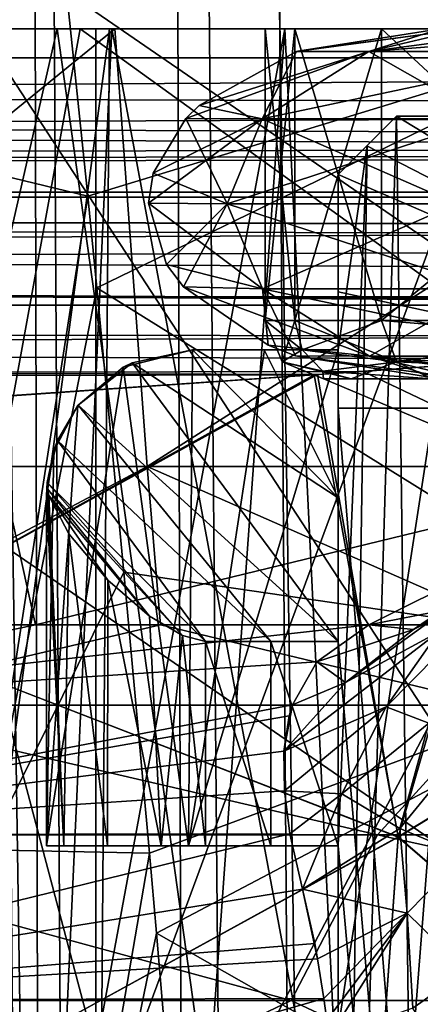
# Model space of a CAD drawing. Header units: metres. Extents: x -90 to 90, y -173 to 74.
# Tile 289 of 564: x -14.09 to -12.72, y -15.74 to -12.37. Entities that reach past the tile are written whole.
import ezdxf

# ---------------------------------------------------------------- set-up
doc = ezdxf.new("R2010")
doc.units = ezdxf.units.M
doc.layers.add('solid_509418', color=7, linetype='CONTINUOUS')
doc.layers.add('solid_509418_01', color=7, linetype='CONTINUOUS')

msp = doc.modelspace()

# ---------------------------------------------------------------- linework, layer by layer
at = {"layer": 'solid_509418'}
for points in [[(-10.1, 11.1, -22.5), (-71.5, -12.5, -22.5), (-24.472662, 8.080914, -22.5)], [(-10.1, 11.1, -22.5), (-10.1, 0.9, -22.5), (-71.5, -12.5, -22.5)], [(-13.702352, -163.051712, -56.240799), (-15.262668, 5.874669, -55.998146), (-14.07989, 5.885985, -56.930222)], [(-13.702352, -163.051712, -56.240799), (-14.743927, -163.060379, -55.154385), (-15.262668, 5.874669, -55.998146)], [(-13.100452, -163.044846, -56.739647), (-14.07989, 5.885985, -56.930222), (-13.60435, 5.890456, -57.230949)], [(-13.100452, -163.044846, -56.739647), (-13.702352, -163.051712, -56.240799), (-14.07989, 5.885985, -56.930222)], [(-12.208568, -151.319458, -57.399166), (-13.60435, 5.890456, -57.230949), (-12.711701, 5.898749, -57.701679)], [(-12.208568, -151.319458, -57.399166), (-13.100452, -163.044846, -56.739647), (-13.60435, 5.890456, -57.230949)], [(-0.000087, -12.5, 22.5), (-71.5, 1.184448, 22.5), (-71.5, -12.5, 22.5)], [(71.5, -12.5, 22.5), (71.5, 1.184448, 22.5), (-71.5, 1.184448, 22.5)], [(-0.000087, -12.5, 22.5), (71.5, -12.5, 22.5), (-71.5, 1.184448, 22.5)], [(-10.1, 0.9, -22.5), (-9.929629, -0.394095, -22.5), (-71.5, -12.5, -22.5)], [(-9.929629, -0.394095, -22.5), (-9.430127, -1.6, -22.5), (-71.5, -12.5, -22.5)], [(-9.430127, -1.6, -22.5), (-8.635534, -2.635534, -22.5), (-71.5, -12.5, -22.5)], [(-8.635534, -2.635534, -22.5), (-7.6, -3.430127, -22.5), (-71.5, -12.5, -22.5)], [(-7.6, -3.430127, -22.5), (-6.394095, -3.929629, -22.5), (-71.5, -12.5, -22.5)], [(-6.394095, -3.929629, -22.5), (-5.1, -4.1, -22.5), (-71.5, -12.5, -22.5)], [(-5.1, -4.1, -22.5), (0, -12.5, -22.5), (-71.5, -12.5, -22.5)], [(-13.65834, -10.625295, -37.408005), (-10.612559, -12.716951, -37.408005), (-12.852977, -9.644985, -36.14072)], [(-10.612559, -12.716951, -37.408005), (-9.98679, -11.613307, -36.140717), (-12.852977, -9.644985, -36.14072)], [(-14.622657, -11.799086, -38.360863), (-11.361835, -14.038419, -38.360863), (-13.65834, -10.625295, -37.408005)], [(-14.374192, -12.84906, -41.496414), (-14.105115, -10.601272, -40.630325), (-14.070948, -10.934137, -40.745556)], [(-11.361835, -14.038419, -38.360863), (-10.612559, -12.716951, -37.408005), (-13.65834, -10.625295, -37.408005)], [(-14.374192, -12.84906, -41.496414), (-14.070948, -10.934137, -40.745556), (-13.858864, -12.973619, -41.335766)], [(-12.035798, -12.419291, -40.673435), (-14.070948, -10.934137, -40.745556), (-11.316156, -11.023425, -39.724712)], [(-13.858864, -12.973619, -41.335766), (-14.070948, -10.934137, -40.745556), (-12.035798, -12.419291, -40.673435)], [(-15.277939, -11.332801, -50.20084), (-14.061949, -136.152161, -50.808159), (-13.800737, -135.957687, -51.538399)], [(-14.833218, -11.671796, -51.53688), (-15.277939, -11.332801, -50.20084), (-13.800737, -135.957687, -51.538399)], [(-15.277939, -11.332801, -50.20084), (-14.10886, -136.211212, -50.642448), (-14.061949, -136.152161, -50.808159)], [(-14.833218, -11.671796, -51.53688), (-13.800737, -135.957687, -51.538399), (-13.103902, -135.690063, -52.81012)], [(-14.149453, -11.970129, -52.737919), (-14.833218, -11.671796, -51.53688), (-13.103902, -135.690063, -52.81012)], [(-15.697475, -13.107383, -38.951416), (-12.196971, -15.511315, -38.951416), (-14.622657, -11.799086, -38.360863)], [(-12.196971, -15.511315, -38.951416), (-11.361835, -14.038419, -38.360863), (-14.622657, -11.799086, -38.360863)], [(-14.149453, -11.970129, -52.737919), (-13.103902, -135.690063, -52.81012), (-12.272785, -135.485428, -53.805763)], [(-13.201573, -12.23214, -53.826992), (-14.149453, -11.970129, -52.737919), (-12.272785, -135.485428, -53.805763)], [(-13.201573, -12.23214, -53.826992), (-12.272785, -135.485428, -53.805763), (-11.371455, -135.333908, -54.565197)], [(-12.008995, -12.441509, -54.729683), (-13.201573, -12.23214, -53.826992), (-11.371455, -135.333908, -54.565197)], [(-12.316192, -12.338262, -54.532764), (-13.201573, -12.23214, -53.826992), (-12.008995, -12.441509, -54.729683)], [(-13.964158, -12.4, -5.539672), (-16.99394, -12.4, -4.178034), (-16.965706, -12.4, -3.856504)], [(-11.429672, -12.4, -6.830562), (-16.090075, -12.4, -6.881671), (-16.99394, -12.4, -4.178034)], [(-11.429672, -12.4, -6.830562), (-16.99394, -12.4, -4.178034), (-13.964158, -12.4, -5.539672)], [(-13.964158, -12.4, -5.539672), (-16.965706, -12.4, -3.856504), (-16.146389, -12.4, -3.713773)], [(-13.964158, -12.4, -5.539672), (-16.146389, -12.4, -3.713773), (-14.861882, -16.337873, -4.888229)], [(-13.831619, -12.4, -8.811713), (-14.759351, -12.4, -9.402743), (-16.090075, -12.4, -6.881671)], [(-10.499958, -12.4, -8.126473), (-13.831619, -12.4, -8.811713), (-16.090075, -12.4, -6.881671)], [(-8.669591, -12.4, -7.52193), (-16.090075, -12.4, -6.881671), (-11.429672, -12.4, -6.830562)], [(-8.471449, -12.4, -7.658932), (-16.090075, -12.4, -6.881671), (-8.669591, -12.4, -7.52193)], [(-9.538322, -12.4, -7.66116), (-10.499958, -12.4, -8.126473), (-16.090075, -12.4, -6.881671)], [(-8.471449, -12.4, -7.658932), (-9.538322, -12.4, -7.66116), (-16.090075, -12.4, -6.881671)], [(-15.800373, -12.4, 8.304763), (-13.885085, -12.4, 11.217239), (-14.158204, -13.9, 10.8705)], [(-15.712864, -12.4, -8.468547), (-13.885085, -12.4, 11.217239), (-15.800373, -12.4, 8.304763)], [(-13.766264, -12.4, -11.362145), (-15.712864, -12.4, -8.468547), (-15.611034, -13.9, -8.655525)], [(-13.766264, -12.4, -11.362145), (-13.885085, -12.4, 11.217239), (-15.712864, -12.4, -8.468547)], [(-13.766264, -12.4, -11.362145), (-15.611034, -13.9, -8.655525), (-13.654869, -13.9, -11.496393)], [(-13.964158, -12.4, -5.539672), (-14.861882, -16.337873, -4.888229), (-13.432444, -16.200001, -5.872439)], [(-13.831619, -15.9, -8.811713), (-14.759351, -15.9, -9.402743), (-14.759351, -12.4, -9.402743)], [(-13.831619, -15.9, -8.811713), (-14.759351, -12.4, -9.402743), (-13.831619, -12.4, -8.811713)], [(-14.652298, -12.4, 2.845291), (-13.78375, -12.4, 0.854682), (-14.301807, -16.251371, 1.855782)], [(-14.650372, -12.4, 7.161459), (-13.78375, -12.4, 0.854682), (-14.652298, -12.4, 2.845291)], [(-14.650372, -12.4, 7.161459), (-14.434545, -17.403353, 7.816034), (-14.009336, -17.509842, 8.751228)], [(-13.776745, -12.4, 9.156761), (-14.650372, -12.4, 7.161459), (-14.009336, -17.509842, 8.751228)], [(-13.776745, -12.4, 9.156761), (-13.78375, -12.4, 0.854682), (-14.650372, -12.4, 7.161459)], [(-13.78375, -12.4, 0.854682), (-13.8141, -16.200001, 0.904815), (-14.301807, -16.251371, 1.855782)], [(-13.885085, -12.4, 11.217239), (-11.804208, -13.9, 13.389668), (-14.158204, -13.9, 10.8705)], [(-13.776745, -12.4, 9.156761), (-14.009336, -17.509842, 8.751228), (-12.822253, -17.509893, 10.413305)], [(-11.429672, -12.4, -6.830562), (-13.964158, -12.4, -5.539672), (-13.432444, -16.200001, -5.872439)], [(-13.885085, -12.4, 11.217239), (-11.440488, -12.4, 13.701742), (-11.804208, -13.9, 13.389668)], [(-11.523761, -12.4, -8.378078), (-11.440488, -12.4, 13.701742), (-13.885085, -12.4, 11.217239)], [(-12, -12.4, -10), (-13.885085, -12.4, 11.217239), (-13.766264, -12.4, -11.362145)], [(-11.878479, -12.4, -9.154802), (-11.523761, -12.4, -8.378078), (-13.885085, -12.4, 11.217239)], [(-12, -12.4, -10), (-11.878479, -12.4, -9.154802), (-13.885085, -12.4, 11.217239)], [(-13.831619, -15.9, -8.811713), (-13.831619, -12.4, -8.811713), (-13.183251, -12.4, -9.755093)], [(-11.162179, -12.4, -8.958381), (-13.183251, -12.4, -9.755093), (-13.831619, -12.4, -8.811713)], [(-13.434093, -15.9, -9.406653), (-13.831619, -15.9, -8.811713), (-13.183251, -12.4, -9.755093)], [(-10.499958, -12.4, -8.126473), (-11.162179, -12.4, -8.958381), (-13.831619, -12.4, -8.811713)], [(-12.409237, -12.4, -0.826024), (-12.409043, -16.200001, -0.826213), (-13.8141, -16.200001, 0.904815)], [(-13.78375, -12.4, 0.854682), (-12.409237, -12.4, -0.826024), (-13.8141, -16.200001, 0.904815)], [(-12.850581, -12.4, 1.633518), (-12.409237, -12.4, -0.826024), (-13.78375, -12.4, 0.854682)], [(-13.250323, -12.4, 6.870268), (-13.78375, -12.4, 0.854682), (-13.776745, -12.4, 9.156761)], [(-13.1486, -12.4, 2.355403), (-12.850581, -12.4, 1.633518), (-13.78375, -12.4, 0.854682)], [(-13.250323, -12.4, 3.129732), (-13.1486, -12.4, 2.355403), (-13.78375, -12.4, 0.854682)], [(-13.250323, -12.4, 6.870268), (-13.250323, -12.4, 3.129732), (-13.78375, -12.4, 0.854682)], [(-12.399452, -12.4, 10.835093), (-13.776745, -12.4, 9.156761), (-12.822253, -17.509893, 10.413305)], [(-13.1486, -12.4, 7.644597), (-13.776745, -12.4, 9.156761), (-12.399452, -12.4, 10.835093)], [(-13.1486, -12.4, 7.644597), (-13.250323, -12.4, 6.870268), (-13.776745, -12.4, 9.156761)], [(-11.294131, -12.4, -13.822057), (-13.766264, -12.4, -11.362145), (-13.654869, -13.9, -11.496393)], [(-11.878479, -12.4, -10.845198), (-13.766264, -12.4, -11.362145), (-11.294131, -12.4, -13.822057)], [(-11.878479, -12.4, -10.845198), (-12, -12.4, -10), (-13.766264, -12.4, -11.362145)], [(-11.294131, -12.4, -13.822057), (-13.654869, -13.9, -11.496393), (-11.188845, -13.9, -13.907992)], [(-13.010995, -15.9, -9.983687), (-13.434093, -15.9, -9.406653), (-13.183251, -12.4, -9.755093)], [(-11.429672, -12.4, -6.830562), (-13.432444, -16.200001, -5.872439), (-11.134119, -16.200001, -6.93714)], [(-13.148665, -13.4, 2.355386), (-13.1486, -12.4, 2.355403), (-13.250323, -12.4, 3.129732)], [(-13.250323, -13.4, 3.129732), (-13.250323, -12.4, 3.129732), (-13.250323, -12.4, 6.870268)], [(-13.148665, -13.4, 2.355386), (-13.250323, -12.4, 3.129732), (-13.250323, -13.4, 3.129732)], [(-13.250323, -13.4, 6.870268), (-13.250323, -12.4, 6.870268), (-13.1486, -12.4, 7.644597)], [(-13.250323, -13.4, 3.129732), (-13.250323, -12.4, 6.870268), (-13.250323, -13.4, 6.870268)], [(-13.250323, -13.4, 6.870268), (-13.1486, -12.4, 7.644597), (-13.148665, -13.4, 7.644614)], [(-13.010995, -15.9, -9.983687), (-13.183251, -12.4, -9.755093), (-12.470658, -12.4, -10.650948)], [(-12.20455, -12.4, -10.423671), (-12.470658, -12.4, -10.650948), (-13.183251, -12.4, -9.755093)], [(-11.4, -12.4, -10), (-12.20455, -12.4, -10.423671), (-13.183251, -12.4, -9.755093)], [(-11.162179, -12.4, -8.958381), (-11.4, -12.4, -10), (-13.183251, -12.4, -9.755093)], [(-12.850581, -13.4, 1.633518), (-13.1486, -12.4, 2.355403), (-13.148665, -13.4, 2.355386)], [(-13.148665, -13.4, 7.644614), (-13.1486, -12.4, 7.644597), (-12.850581, -12.4, 8.366482)], [(-13.148665, -13.4, 7.644614), (-12.850581, -12.4, 8.366482), (-12.850581, -13.4, 8.366482)], [(-12.850581, -12.4, 8.366482), (-13.1486, -12.4, 7.644597), (-12.399452, -12.4, 10.835093)], [(-12.850581, -13.4, 1.633518), (-12.850581, -12.4, 1.633518), (-13.1486, -12.4, 2.355403)], [(-13.137957, -12.476568, 5), (-12.564164, -12.400034, 4.018888), (-13.142868, -12.478229, 5)], [(-12.894223, -12.478294, 3.2693), (-13.142868, -12.478229, 5), (-12.564164, -12.400034, 4.018888)], [(-13.137957, -12.476568, 5), (-12.65, -12.400034, 5), (-12.564164, -12.400034, 4.018888)], [(-13.137957, -12.476568, 5), (-12.894223, -12.478294, 6.7307), (-12.65, -12.400034, 5)], [(-12.470658, -12.4, -10.650948), (-12.470658, -16.4, -10.650948), (-13.010995, -19.299999, -9.983687)], [(-13.010995, -15.9, -9.983687), (-12.470658, -12.4, -10.650948), (-13.010995, -19.299999, -9.983687)], [(-12.894223, -12.478294, 6.7307), (-12.564164, -12.400034, 5.981112), (-12.65, -12.400034, 5)], [(-12.894223, -12.478294, 3.2693), (-12.564164, -12.400034, 4.018888), (-12.309263, -12.400034, 3.067586)], [(-12.894223, -12.478294, 3.2693), (-12.309263, -12.400034, 3.067586), (-11.893044, -12.400034, 2.175)], [(-12.894223, -12.478294, 3.2693), (-11.893044, -12.400034, 2.175), (-12.167871, -12.478294, 1.678811)], [(-12.894223, -12.478294, 6.7307), (-12.309263, -12.400034, 6.932414), (-12.564164, -12.400034, 5.981112)], [(-12.167871, -12.478294, 8.321189), (-12.309263, -12.400034, 6.932414), (-12.894223, -12.478294, 6.7307)], [(-12.850581, -12.4, 1.633518), (-11.77286, -12.4, 0.227141), (-12.409237, -12.4, -0.826024)], [(-11.637808, -12.4, 9.904407), (-12.850581, -12.4, 8.366482), (-12.399452, -12.4, 10.835093)], [(-11.772971, -13.4, 0.227029), (-11.77286, -12.4, 0.227141), (-12.850581, -12.4, 1.633518)], [(-11.772971, -13.4, 0.227029), (-12.850581, -12.4, 1.633518), (-12.850581, -13.4, 1.633518)], [(-12.850581, -13.4, 8.366482), (-12.850581, -12.4, 8.366482), (-11.637808, -12.4, 9.904407)], [(-11.63781, -13.4, 9.904408), (-12.850581, -13.4, 8.366482), (-11.637808, -12.4, 9.904407)], [(-12.399452, -12.4, 10.835093), (-12.822253, -17.509893, 10.413305), (-12.07575, -17.403484, 11.118763)], [(-13.858864, -12.973619, -41.335766), (-12.035798, -12.419291, -40.673435), (-13.828274, -13.287646, -41.409195)], [(-13.828274, -13.287646, -41.409195), (-12.035798, -12.419291, -40.673435), (-11.805778, -14.543427, -41.3372)], [(-12.894223, -12.478294, 3.2693), (-13.522651, -12.707265, 5), (-13.477179, -12.663143, 5)], [(-12.894223, -12.478294, 3.2693), (-13.260209, -12.709249, 3.161837), (-13.522651, -12.707265, 5)], [(-13.142868, -12.478229, 5), (-13.477179, -12.663143, 5), (-13.260209, -12.709249, 6.838163)], [(-12.894223, -12.478294, 3.2693), (-13.477179, -12.663143, 5), (-13.142868, -12.478229, 5)], [(-12.894223, -12.478294, 6.7307), (-13.142868, -12.478229, 5), (-13.260209, -12.709249, 6.838163)], [(-12.894223, -12.478294, 6.7307), (-13.260209, -12.709249, 6.838163), (-12.488756, -12.709249, 8.52741)], [(-12.167871, -12.478294, 1.678811), (-12.488756, -12.709249, 1.47259), (-13.260209, -12.709249, 3.161837)], [(-12.894223, -12.478294, 3.2693), (-12.167871, -12.478294, 1.678811), (-13.260209, -12.709249, 3.161837)], [(-13.137957, -12.476568, 5), (-13.142868, -12.478229, 5), (-12.894223, -12.478294, 6.7307)], [(-12.167871, -12.478294, 8.321189), (-12.894223, -12.478294, 6.7307), (-12.488756, -12.709249, 8.52741)], [(-3.793364, -12.832834, -22.462608), (-71.5, -12.962181, -22.427021), (-71.5, -12.5, -22.5)], [(-3.343941, -12.793705, -22.470964), (-3.793364, -12.832834, -22.462608), (-71.5, -12.5, -22.5)], [(-1.968568, -12.673232, -22.489964), (-3.343941, -12.793705, -22.470964), (-71.5, -12.5, -22.5)], [(-71.5, -12.962181, 22.427021), (-0.000087, -12.5, 22.5), (-71.5, -12.5, 22.5)], [(-1.879595, -12.665388, 22.490854), (-0.000087, -12.5, 22.5), (-71.5, -12.962181, 22.427021)], [(-3.339931, -12.793365, 22.471033), (-1.879595, -12.665388, 22.490854), (-71.5, -12.962181, 22.427021)], [(-13.477179, -12.663143, 5), (-13.522651, -12.707265, 5), (-13.260209, -12.709249, 6.838163)], [(-13.260209, -12.709249, 3.161837), (-13.649997, -12.998355, 5), (-13.634505, -12.894767, 5)], [(-13.260209, -12.709249, 3.161837), (-13.380628, -13.000588, 3.126479), (-13.649997, -12.998355, 5)], [(-13.522651, -12.707265, 5), (-13.634505, -12.894767, 5), (-13.380628, -13.000588, 6.873521)], [(-13.260209, -12.709249, 3.161837), (-13.634505, -12.894767, 5), (-13.522651, -12.707265, 5)], [(-13.260209, -12.709249, 6.838163), (-13.522651, -12.707265, 5), (-13.380628, -13.000588, 6.873521)], [(-13.260209, -12.709249, 6.838163), (-13.380628, -13.000588, 6.873521), (-12.594336, -13.000588, 8.595262)], [(-12.488756, -12.709249, 1.47259), (-12.594336, -13.000588, 1.404739), (-13.380628, -13.000588, 3.126479)], [(-13.260209, -12.709249, 3.161837), (-12.488756, -12.709249, 1.47259), (-13.380628, -13.000588, 3.126479)], [(-12.488756, -12.709249, 8.52741), (-13.260209, -12.709249, 6.838163), (-12.594336, -13.000588, 8.595262)], [(-12.8, -12.7, -12.224975), (-12.505054, -35.099998, -12.526286), (-13, -19.299999, -12.012077)], [(-12.900509, -12.800508, -12.118865), (-12.8, -12.7, -12.224975), (-13, -19.299999, -12.012077)], [(-13, -12.9, -12.012077), (-12.8, -12.7, -12.224975), (-12.900509, -12.800508, -12.118865)], [(-12.8, -12.7, -10.881176), (-12.8, -12.7, -12.224975), (-13, -12.9, -12.012077)], [(-12.90094, -12.80094, -10.713972), (-12.8, -12.7, -10.881176), (-13, -12.9, -12.012077)], [(-11.151851, -13.7, -12.160849), (-12.8, -12.7, -10.881176), (-12.90094, -12.80094, -10.713972)], [(-12.8, -12.7, -12.224975), (-11.094893, -12.7, -13.791028), (-12.505054, -35.099998, -12.526286)], [(-11.114, -12.7, -12.598327), (-11.094893, -12.7, -13.791028), (-12.8, -12.7, -12.224975)], [(-11.114, -12.7, -12.598327), (-12.8, -12.7, -12.224975), (-12.8, -12.7, -10.881176)], [(-11.114, -12.7, -12.598327), (-12.8, -12.7, -10.881176), (-11.151851, -13.7, -12.160849)], [(-3.63005, -12.818643, 22.465765), (-3.339931, -12.793365, 22.471033), (-71.5, -12.962181, 22.427021)], [(-5.259131, -12.959572, 22.427864), (-3.63005, -12.818643, 22.465765), (-71.5, -12.962181, 22.427021)], [(-13, -15.2, -12.012077), (-12.900509, -12.800508, -12.118865), (-13, -19.299999, -12.012077)], [(-13, -13.5, -12.012077), (-13, -12.9, -12.012077), (-12.900509, -12.800508, -12.118865)], [(-13, -15.2, -12.012077), (-13, -13.5, -12.012077), (-12.900509, -12.800508, -12.118865)], [(-12.90094, -12.80094, -10.713972), (-13, -12.9, -12.012077), (-13, -12.9, -10.54645)], [(-11.151851, -13.7, -12.160849), (-12.90094, -12.80094, -10.713972), (-13, -12.9, -10.54645)], [(-3.793364, -12.832834, -22.462608), (-5.487717, -12.979178, -22.421404), (-71.5, -12.962181, -22.427021)], [(-14.374192, -12.84906, -41.496414), (-13.858864, -12.973619, -41.335766), (-14.207279, -15.213377, -41.901932)], [(-13.634505, -12.894767, 5), (-13.649997, -12.998355, 5), (-13.380628, -13.000588, 6.873521)], [(-13, -13.5, -11.715375), (-13, -12.9, -12.012077), (-13, -13.5, -12.012077)], [(-13, -14.007368, -10.943028), (-13, -12.9, -12.012077), (-13, -13.5, -11.715375)], [(-13, -12.9, -10.54645), (-13, -12.9, -12.012077), (-13, -14.007368, -10.943028)], [(-13, -12.9, -10.54645), (-13, -14.007368, -10.943028), (-13, -14.5, -10.161201)], [(-13, -13.301356, -10.35427), (-13, -12.9, -10.54645), (-13, -14.5, -10.161201)], [(-11.151851, -13.7, -12.160849), (-13, -12.9, -10.54645), (-13, -13.301356, -10.35427)], [(-6.664208, -13.079264, 22.383638), (-5.259131, -12.959572, 22.427864), (-71.5, -12.962181, 22.427021)], [(-6.664208, -13.079264, 22.383638), (-71.5, -12.962181, 22.427021), (-71.5, -13.380916, 22.214079)], [(-9.899183, -13.345076, -22.239292), (-71.5, -13.380916, -22.214079), (-71.5, -12.962181, -22.427021)], [(-9.845249, -13.340787, -22.242207), (-9.899183, -13.345076, -22.239292), (-71.5, -12.962181, -22.427021)], [(-8.508535, -13.232805, -22.308815), (-9.845249, -13.340787, -22.242207), (-71.5, -12.962181, -22.427021)], [(-7.058672, -13.112489, -22.369255), (-8.508535, -13.232805, -22.308815), (-71.5, -12.962181, -22.427021)], [(-6.65055, -13.078113, -22.384119), (-7.058672, -13.112489, -22.369255), (-71.5, -12.962181, -22.427021)], [(-5.487717, -12.979178, -22.421404), (-6.65055, -13.078113, -22.384119), (-71.5, -12.962181, -22.427021)], [(-14.207279, -15.213377, -41.901932), (-13.858864, -12.973619, -41.335766), (-13.828274, -13.287646, -41.409195)], [(-13.649997, -12.998355, 5), (-13.588208, -13.207679, 5), (-13.2592, -13.291918, 6.837867)], [(-13.380628, -13.000588, 6.873521), (-13.649997, -12.998355, 5), (-13.2592, -13.291918, 6.837867)], [(-13.380628, -13.000588, 3.126479), (-13.588208, -13.207679, 5), (-13.649997, -12.998355, 5)], [(-13.380628, -13.000588, 3.126479), (-13.530074, -13.284689, 5), (-13.588208, -13.207679, 5)], [(-13.380628, -13.000588, 3.126479), (-13.2592, -13.291918, 3.162133), (-13.530074, -13.284689, 5)], [(-13.380628, -13.000588, 6.873521), (-13.2592, -13.291918, 6.837867), (-12.487871, -13.291918, 8.52684)], [(-12.594336, -13.000588, 8.595262), (-13.380628, -13.000588, 6.873521), (-12.487871, -13.291918, 8.52684)], [(-13.380628, -13.000588, 3.126479), (-12.594336, -13.000588, 1.404739), (-13.2592, -13.291918, 3.162133)], [(-12.594336, -13.000588, 1.404739), (-12.487871, -13.291918, 1.473159), (-13.2592, -13.291918, 3.162133)], [(-7.499291, -13.149367, 22.352154), (-6.664208, -13.079264, 22.383638), (-71.5, -13.380916, 22.214079)], [(-15.697475, -13.107383, -38.951416), (-16.821955, -14.476129, -39.150002), (-13.523117, -16.790075, -39.150002)], [(-15.697475, -13.107383, -38.951416), (-13.523117, -16.790075, -39.150002), (-12.196971, -15.511315, -38.951416)], [(-9.506678, -13.31374, 22.26009), (-7.499291, -13.149367, 22.352154), (-71.5, -13.380916, 22.214079)], [(-13.588208, -13.207679, 5), (-13.530074, -13.284689, 5), (-13.2592, -13.291918, 6.837867)], [(-14.207279, -15.213377, -41.901932), (-13.828274, -13.287646, -41.409195), (-13.735679, -14.262661, -41.60603)], [(-13.735679, -14.262661, -41.60603), (-13.828274, -13.287646, -41.409195), (-11.805778, -14.543427, -41.3372)], [(-13.530074, -13.284689, 5), (-13.240251, -13.484158, 5), (-12.892403, -13.522384, 6.730165)], [(-13.2592, -13.291918, 6.837867), (-13.530074, -13.284689, 5), (-12.892403, -13.522384, 6.730165)], [(-13.2592, -13.291918, 3.162133), (-13.240251, -13.484158, 5), (-13.530074, -13.284689, 5)], [(-13.2592, -13.291918, 3.162133), (-13.146231, -13.520655, 5), (-13.240251, -13.484158, 5)], [(-13.2592, -13.291918, 3.162133), (-12.892403, -13.522384, 3.269835), (-13.146231, -13.520655, 5)], [(-13.2592, -13.291918, 6.837867), (-12.892403, -13.522384, 6.730165), (-12.166275, -13.522384, 8.320164)], [(-12.487871, -13.291918, 8.52684), (-13.2592, -13.291918, 6.837867), (-12.166275, -13.522384, 8.320164)], [(-13.2592, -13.291918, 3.162133), (-12.487871, -13.291918, 1.473159), (-12.892403, -13.522384, 3.269835)], [(-12.487871, -13.291918, 1.473159), (-12.166275, -13.522384, 1.679837), (-12.892403, -13.522384, 3.269835)], [(-9.912588, -13.346144, 22.238564), (-9.506678, -13.31374, 22.26009), (-71.5, -13.380916, 22.214079)], [(-13, -13.699998, -10.161201), (-13, -13.301356, -10.35427), (-13, -14.5, -10.161201)], [(-11.151851, -13.7, -12.160849), (-13, -13.301356, -10.35427), (-13, -13.699998, -10.161201)], [(-9.899183, -13.345076, -22.239292), (-12.31787, -13.530695, -22.089802), (-71.5, -13.380916, -22.214079)], [(-11.291492, -13.453633, 22.157835), (-9.912588, -13.346144, 22.238564), (-71.5, -13.380916, 22.214079)], [(-11.291492, -13.453633, 22.157835), (-71.5, -13.380916, 22.214079), (-71.5, -13.713248, 21.882059)], [(-13.070743, -13.585366, -22.035364), (-14.754339, -13.700753, -21.898994), (-71.5, -13.380916, -22.214079)], [(-12.31787, -13.530695, -22.089802), (-13.070743, -13.585366, -22.035364), (-71.5, -13.380916, -22.214079)], [(-13.250323, -13.4, 6.870268), (-13.148665, -13.4, 7.644614), (-13.122778, -13.5, 7.637698)], [(-13.191744, -13.541421, 6.870268), (-13.250323, -13.4, 6.870268), (-13.122778, -13.5, 7.637698)], [(-13.250323, -13.4, 3.129732), (-13.250323, -13.4, 6.870268), (-13.191744, -13.541421, 6.870268)], [(-13.191744, -13.541421, 3.129732), (-13.250323, -13.4, 3.129732), (-13.191744, -13.541421, 6.870268)], [(-13.148665, -13.4, 2.355386), (-13.250323, -13.4, 3.129732), (-13.191744, -13.541421, 3.129732)], [(-13.122778, -13.5, 2.362302), (-13.148665, -13.4, 2.355386), (-13.191744, -13.541421, 3.129732)], [(-13.148665, -13.4, 7.644614), (-12.850581, -13.4, 8.366482), (-12.799808, -13.541421, 8.337267)], [(-13.122778, -13.5, 7.637698), (-13.148665, -13.4, 7.644614), (-12.799808, -13.541421, 8.337267)], [(-12.850581, -13.4, 1.633518), (-13.148665, -13.4, 2.355386), (-13.122778, -13.5, 2.362302)], [(-12.799808, -13.541421, 1.662733), (-12.850581, -13.4, 1.633518), (-13.122778, -13.5, 2.362302)], [(-11.6194, -13.5, 9.884939), (-12.850581, -13.4, 8.366482), (-11.63781, -13.4, 9.904408)], [(-12.799808, -13.541421, 8.337267), (-12.850581, -13.4, 8.366482), (-11.6194, -13.5, 9.884939)], [(-11.772971, -13.4, 0.227029), (-12.850581, -13.4, 1.633518), (-12.799808, -13.541421, 1.662733)], [(-11.754024, -13.5, 0.245976), (-11.772971, -13.4, 0.227029), (-12.799808, -13.541421, 1.662733)], [(-12.91453, -13.574145, 22.047001), (-11.291492, -13.453633, 22.157835), (-71.5, -13.713248, 21.882059)], [(-11.375888, -14.306092, 21.505398), (-11.291492, -13.453633, 22.157835), (-12.91453, -13.574145, 22.047001)], [(-13.240251, -13.484158, 5), (-13.146231, -13.520655, 5), (-12.892403, -13.522384, 6.730165)], [(-13.512931, -15.2, -11.432003), (-13.737221, -13.559863, -11.161486), (-13.5, -13.5, -11.44727)], [(-13.5, -13.5, -11.135529), (-13.5, -13.5, -11.44727), (-13.737221, -13.559863, -11.161486)], [(-13.707017, -13.544869, -10.807342), (-13.5, -13.5, -11.135529), (-13.737221, -13.559863, -11.161486)], [(-13, -14.007368, -10.943028), (-13.5, -13.5, -11.135529), (-13.707017, -13.544869, -10.807342)], [(-13.512931, -15.2, -11.432003), (-13.253009, -13.5, -11.732338), (-13, -13.5, -12.012077)], [(-13, -15.2, -12.012077), (-13.512931, -15.2, -11.432003), (-13, -13.5, -12.012077)], [(-13.512931, -15.2, -11.432003), (-13.5, -13.5, -11.44727), (-13.253009, -13.5, -11.732338)], [(-13, -13.5, -11.715375), (-13.253009, -13.5, -11.732338), (-13.5, -13.5, -11.44727)], [(-13.253172, -13.5, -11.428186), (-13.5, -13.5, -11.44727), (-13.5, -13.5, -11.135529)], [(-13, -13.5, -11.715375), (-13.5, -13.5, -11.44727), (-13.253172, -13.5, -11.428186)], [(-13, -14.007368, -10.943028), (-13.253172, -13.5, -11.428186), (-13.5, -13.5, -11.135529)], [(-13, -14.007368, -10.943028), (-13, -13.5, -11.715375), (-13.253172, -13.5, -11.428186)], [(-13, -13.5, -11.715375), (-13, -13.5, -12.012077), (-13.253009, -13.5, -11.732338)], [(-13.191744, -13.541421, 6.870268), (-13.122778, -13.5, 7.637698), (-13.052053, -13.573205, 7.618803)], [(-13.052053, -13.573205, 2.381197), (-13.122778, -13.5, 2.362302), (-13.191744, -13.541421, 3.129732)], [(-13.146231, -13.520655, 5), (-12.65, -13.599999, 5), (-12.564164, -13.599999, 5.981112)], [(-12.892403, -13.522384, 3.269835), (-12.65, -13.599999, 5), (-13.146231, -13.520655, 5)], [(-12.892403, -13.522384, 6.730165), (-13.146231, -13.520655, 5), (-12.564164, -13.599999, 5.981112)], [(-13.052053, -13.573205, 7.618803), (-13.122778, -13.5, 7.637698), (-12.799808, -13.541421, 8.337267)], [(-12.799808, -13.541421, 1.662733), (-13.122778, -13.5, 2.362302), (-13.052053, -13.573205, 2.381197)], [(-12.892403, -13.522384, 3.269835), (-12.309263, -13.599999, 3.067586), (-12.564164, -13.599999, 4.018888)], [(-12.892403, -13.522384, 3.269835), (-12.166275, -13.522384, 1.679837), (-12.309263, -13.599999, 3.067586)], [(-12.892403, -13.522384, 3.269835), (-12.564164, -13.599999, 4.018888), (-12.65, -13.599999, 5)], [(-12.892403, -13.522384, 6.730165), (-12.564164, -13.599999, 5.981112), (-12.309263, -13.599999, 6.932414)], [(-12.892403, -13.522384, 6.730165), (-12.309263, -13.599999, 6.932414), (-11.893044, -13.599999, 7.825)], [(-12.166275, -13.522384, 8.320164), (-12.892403, -13.522384, 6.730165), (-11.893044, -13.599999, 7.825)], [(-12.799808, -13.541421, 8.337267), (-11.6194, -13.5, 9.884939), (-11.569101, -13.573205, 9.83175)], [(-11.70226, -13.573205, 0.29774), (-11.754024, -13.5, 0.245976), (-12.799808, -13.541421, 1.662733)], [(-14, -15.2, -10.83005), (-13.893346, -13.691327, -10.966537), (-13.737221, -13.559863, -11.161486)], [(-13.512931, -15.2, -11.432003), (-14, -15.2, -10.83005), (-13.737221, -13.559863, -11.161486)], [(-13.891906, -13.689501, -10.328028), (-13.737221, -13.559863, -11.161486), (-13.893346, -13.691327, -10.966537)], [(-13.891906, -13.689501, -10.328028), (-13.707017, -13.544869, -10.807342), (-13.737221, -13.559863, -11.161486)], [(-13, -14.5, -10.161201), (-13.707017, -13.544869, -10.807342), (-13.891906, -13.689501, -10.328028)], [(-13, -14.5, -10.161201), (-13, -14.007368, -10.943028), (-13.707017, -13.544869, -10.807342)], [(-13.191744, -13.541421, 6.870268), (-12.955381, -13.6, 7.592975), (-13.050323, -13.6, 6.870268)], [(-13.191744, -13.541421, 6.870268), (-13.052053, -13.573205, 7.618803), (-12.955381, -13.6, 7.592975)], [(-13.191744, -13.541421, 3.129732), (-13.050323, -13.6, 6.870268), (-13.050323, -13.6, 3.129732)], [(-13.191744, -13.541421, 3.129732), (-13.191744, -13.541421, 6.870268), (-13.050323, -13.6, 6.870268)], [(-13.052053, -13.573205, 2.381197), (-13.191744, -13.541421, 3.129732), (-13.050323, -13.6, 3.129732)], [(-12.794365, -15.169947, -20.673822), (-13.070743, -13.585366, -22.035364), (-12.31787, -13.530695, -22.089802)], [(-13.052053, -13.573205, 7.618803), (-12.799808, -13.541421, 8.337267), (-12.677231, -13.6, 8.266734)], [(-12.799808, -13.541421, 1.662733), (-13.052053, -13.573205, 2.381197), (-12.955381, -13.6, 2.407025)], [(-12.799808, -13.541421, 1.662733), (-12.955381, -13.6, 2.407025), (-12.677231, -13.6, 1.733266)], [(-12.799808, -13.541421, 8.337267), (-11.500391, -13.6, 9.75909), (-12.677231, -13.6, 8.266734)], [(-12.799808, -13.541421, 8.337267), (-11.569101, -13.573205, 9.83175), (-11.500391, -13.6, 9.75909)], [(-11.70226, -13.573205, 0.29774), (-12.799808, -13.541421, 1.662733), (-12.677231, -13.6, 1.733266)], [(-12.794365, -15.169947, -20.673822), (-12.31787, -13.530695, -22.089802), (-11.376323, -14.306369, -21.505163)], [(-13.08237, -13.586172, 22.034519), (-12.91453, -13.574145, 22.047001), (-71.5, -13.713248, 21.882059)], [(-14.47738, -13.682458, 21.922926), (-13.08237, -13.586172, 22.034519), (-71.5, -13.713248, 21.882059)], [(-14.646846, -14.452878, -20.991264), (-14.754339, -13.700753, -21.898994), (-13.070743, -13.585366, -22.035364)], [(-14.648012, -14.453483, 20.990419), (-13.08237, -13.586172, 22.034519), (-14.47738, -13.682458, 21.922926)], [(-14.648012, -14.453483, 20.990419), (-12.794104, -15.169792, 20.67399), (-13.08237, -13.586172, 22.034519)], [(-14.646846, -14.452878, -20.991264), (-13.070743, -13.585366, -22.035364), (-12.794365, -15.169947, -20.673822)], [(-11.375888, -14.306092, 21.505398), (-12.91453, -13.574145, 22.047001), (-13.08237, -13.586172, 22.034519)], [(-11.375888, -14.306092, 21.505398), (-13.08237, -13.586172, 22.034519), (-12.794104, -15.169792, 20.67399)], [(-13.052053, -13.573205, 7.618803), (-12.677231, -13.6, 8.266734), (-12.955381, -13.6, 7.592975)], [(-13.052053, -13.573205, 2.381197), (-13.050323, -13.6, 3.129732), (-12.955381, -13.6, 2.407025)], [(-11.56067, -13.6, 6.65001), (-13.050323, -13.6, 6.870268), (-12.955381, -13.6, 7.592975)], [(-11.528967, -13.6, 3.264903), (-13.050323, -13.6, 3.129732), (-13.050323, -13.6, 6.870268)], [(-11.56067, -13.6, 6.65001), (-11.85, -13.6, 5), (-13.050323, -13.6, 6.870268)], [(-11.849824, -13.6, 4.958717), (-13.050323, -13.6, 6.870268), (-11.85, -13.6, 5)], [(-11.849298, -13.6, 4.917438), (-11.528967, -13.6, 3.264903), (-13.050323, -13.6, 6.870268)], [(-11.849824, -13.6, 4.958717), (-11.849298, -13.6, 4.917438), (-13.050323, -13.6, 6.870268)], [(-10.669838, -13.6, 1.829004), (-12.955381, -13.6, 2.407025), (-13.050323, -13.6, 3.129732)], [(-11.528967, -13.6, 3.264903), (-10.669838, -13.6, 1.829004), (-13.050323, -13.6, 3.129732)], [(-10.730196, -13.6, 8.099809), (-12.955381, -13.6, 7.592975), (-12.677231, -13.6, 8.266734)], [(-10.730196, -13.6, 8.099809), (-11.56067, -13.6, 6.65001), (-12.955381, -13.6, 7.592975)], [(-10.669838, -13.6, 1.829004), (-12.677231, -13.6, 1.733266), (-12.955381, -13.6, 2.407025)], [(-14, -15.2, -10.83005), (-13.975846, -13.846435, -10.861202), (-13.893346, -13.691327, -10.966537)], [(-13.962783, -13.810706, -10.025378), (-13.893346, -13.691327, -10.966537), (-13.975846, -13.846435, -10.861202)], [(-13.962783, -13.810706, -10.025378), (-13.891906, -13.689501, -10.328028), (-13.893346, -13.691327, -10.966537)], [(-13.231208, -14.5, -9.858253), (-13.891906, -13.689501, -10.328028), (-13.962783, -13.810706, -10.025378)], [(-13.231208, -14.5, -9.858253), (-13, -14.5, -10.161201), (-13.891906, -13.689501, -10.328028)], [(-11.66737, -30.1, -11.666878), (-13, -13.699998, -10.161201), (-13, -14.5, -10.161201)], [(-11.66737, -30.1, -11.666878), (-11.151851, -13.7, -12.160849), (-13, -13.699998, -10.161201)], [(-13.998013, -13.955465, -9.724803), (-13.962783, -13.810706, -10.025378), (-13.975846, -13.846435, -10.861202)], [(-13.998013, -13.955465, -9.724803), (-13.455358, -14.5, -9.550045), (-13.962783, -13.810706, -10.025378)], [(-13.231208, -14.5, -9.858253), (-13.962783, -13.810706, -10.025378), (-13.455358, -14.5, -9.550045)], [(-14, -15.2, -10.83005), (-14, -14, -10.83005), (-13.975846, -13.846435, -10.861202)], [(-13.998013, -13.955465, -9.724803), (-13.975846, -13.846435, -10.861202), (-14, -14, -10.83005)], [(-13.654869, -13.9, -11.496393), (-15.611034, -13.9, -8.655525), (-14.679676, -14.442497, -10.696231)], [(-14.158204, -13.9, 10.8705), (-14.038579, -14.442492, 11.524774), (-15.058794, -14.442497, 10.155538)], [(-13.654869, -13.9, -11.496393), (-14.679676, -14.442497, -10.696231), (-13.609756, -14.442497, -12.028167)], [(-14.158204, -13.9, 10.8705), (-11.804208, -13.9, 13.389668), (-14.038579, -14.442492, 11.524774)], [(-11.804208, -13.9, 13.389668), (-12.894409, -14.442482, 12.792033), (-14.038579, -14.442492, 11.524774)], [(-13.654869, -13.9, -11.496393), (-13.609756, -14.442497, -12.028167), (-12.419424, -14.442497, -13.253684)], [(-11.188845, -13.9, -13.907992), (-13.654869, -13.9, -11.496393), (-12.419424, -14.442497, -13.253684)], [(-11.804208, -13.9, 13.389668), (-12.625716, -14.39017, 13.01526), (-12.894409, -14.442482, 12.792033)], [(-13.999505, -13.97776, -9.723965), (-13.998013, -13.955465, -9.724803), (-14, -14, -10.83005)], [(-13.999505, -13.97776, -9.723965), (-13.998009, -14, -9.689178), (-13.998013, -13.955465, -9.724803)], [(-13.997387, -13.976413, -9.688947), (-13.998013, -13.955465, -9.724803), (-13.998009, -14, -9.689178)], [(-13.998013, -13.955465, -9.724803), (-13.533934, -14.47968, -9.473839), (-13.455358, -14.5, -9.550045)], [(-13.997387, -13.976413, -9.688947), (-13.533934, -14.47968, -9.473839), (-13.998013, -13.955465, -9.724803)], [(-13.999505, -13.97776, -9.723965), (-14, -14, -10.83005), (-14, -14, -9.723682)], [(-13.999505, -13.97776, -9.723965), (-14, -14, -9.723682), (-13.998009, -14, -9.689178)], [(-14, -14, -9.723682), (-14, -14, -10.83005), (-14, -15.2, -10.83005)], [(-14, -14, -9.723682), (-14, -15.2, -10.83005), (-14, -15.2, -9.723682)], [(-14, -14, -9.723682), (-14, -15.2, -9.723682), (-13.941174, -15.2, -9.545385)], [(-13.998009, -14, -9.689178), (-14, -14, -9.723682), (-13.941174, -15.2, -9.545385)], [(-13.997387, -13.976413, -9.688947), (-13.998009, -14, -9.689178), (-13.992068, -14, -9.655155)], [(-13.992068, -14, -9.655155), (-13.998009, -14, -9.689178), (-13.941174, -15.2, -9.545385)], [(-13.997387, -13.976413, -9.688947), (-13.992068, -14, -9.655155), (-13.647306, -14.412572, -9.428347)], [(-13.997387, -13.976413, -9.688947), (-13.647306, -14.412572, -9.428347), (-13.533934, -14.47968, -9.473839)], [(-13.923634, -14.130836, -9.523712), (-13.992068, -14, -9.655155), (-13.941174, -15.2, -9.545385)], [(-13.790266, -14.289565, -9.437584), (-13.992068, -14, -9.655155), (-13.923634, -14.130836, -9.523712)], [(-13.647306, -14.412572, -9.428347), (-13.992068, -14, -9.655155), (-13.790266, -14.289565, -9.437584)], [(-13.923634, -14.130836, -9.523712), (-13.941174, -15.2, -9.545385), (-13.791093, -15.2, -9.437953)], [(-13.790266, -14.289565, -9.437584), (-13.923634, -14.130836, -9.523712), (-13.791093, -15.2, -9.437953)], [(-12.740903, -14.458286, 13.223068), (-12.511798, -14.343036, 13.087186), (-12.252549, -14.130947, 13.413771)], [(-12.740903, -14.458286, 13.223068), (-12.252549, -14.130947, 13.413771), (-12.455584, -14.264521, 13.533639)], [(-14.207279, -15.213377, -41.901932), (-13.735679, -14.262661, -41.60603), (-13.646683, -15.225257, -41.752819)], [(-13.735679, -14.262661, -41.60603), (-11.805778, -14.543427, -41.3372), (-13.646683, -15.225257, -41.752819)], [(-12.974623, -14.640274, 13.395103), (-12.455584, -14.264521, 13.533639), (-12.65444, -14.46656, 13.678129)], [(-12.974623, -14.640274, 13.395103), (-12.740903, -14.458286, 13.223068), (-12.455584, -14.264521, 13.533639)], [(-13.790266, -14.289565, -9.437584), (-13.791093, -15.2, -9.437953), (-13.606524, -15.2, -9.438697)], [(-13.647306, -14.412572, -9.428347), (-13.790266, -14.289565, -9.437584), (-13.606524, -15.2, -9.438697)], [(-12.794365, -15.169947, -20.673822), (-11.376323, -14.306369, -21.505163), (-11.446088, -16.330439, -20.327406)], [(-11.375888, -14.306092, 21.505398), (-12.794104, -15.169792, 20.67399), (-11.445835, -16.330278, 20.327549)], [(-12.740903, -14.458286, 13.223068), (-12.625716, -14.39017, 13.01526), (-12.511798, -14.343036, 13.087186)], [(-12.740903, -14.458286, 13.223068), (-12.894409, -14.442482, 12.792033), (-12.625716, -14.39017, 13.01526)], [(-13.533934, -14.47968, -9.473839), (-13.647306, -14.412572, -9.428347), (-13.606524, -15.2, -9.438697)], [(-15.349609, -14.71786, 10.749652), (-14.038579, -14.442492, 11.524774), (-12.894409, -14.442482, 12.792033)], [(-13.072401, -14.569255, 13.072867), (-15.349609, -14.71786, 10.749652), (-12.894409, -14.442482, 12.792033)], [(-15.349609, -14.71786, 10.749652), (-15.058794, -14.442497, 10.155538), (-14.038579, -14.442492, 11.524774)], [(-14.784138, -14.71786, -11.514981), (-13.609756, -14.442497, -12.028167), (-14.679676, -14.442497, -10.696231)], [(-14.784138, -14.71786, -11.514981), (-12.458447, -14.71786, -13.998307), (-13.609756, -14.442497, -12.028167)], [(-14.648012, -14.453483, 20.990419), (-14.140332, -15.90878, 19.754648), (-12.794104, -15.169792, 20.67399)], [(-14.646846, -14.452878, -20.991264), (-12.794365, -15.169947, -20.673822), (-14.140447, -15.90884, -19.754562)], [(-12.458447, -14.71786, -13.998307), (-12.419424, -14.442497, -13.253684), (-13.609756, -14.442497, -12.028167)], [(-12.834739, -14.723894, 13.845503), (-13.186545, -14.875357, 13.593251), (-12.65444, -14.46656, 13.678129)], [(-12.974623, -14.640274, 13.395103), (-12.65444, -14.46656, 13.678129), (-13.186545, -14.875357, 13.593251)], [(-12.740903, -14.458286, 13.223068), (-13.072401, -14.569255, 13.072867), (-12.894409, -14.442482, 12.792033)], [(-12.974623, -14.640274, 13.395103), (-13.072401, -14.569255, 13.072867), (-12.740903, -14.458286, 13.223068)], [(-12.567782, -14.452783, 14.126021), (-12.834739, -14.723894, 13.845503), (-12.65444, -14.46656, 13.678129)], [(-12.567782, -14.452783, 14.126021), (-12.689016, -14.78019, 14.293231), (-12.834739, -14.723894, 13.845503)], [(-13.523117, -16.790075, -39.150002), (-16.821955, -14.476129, -39.150002), (-15.525159, -163.074173, -39.150002)], [(-13.533934, -14.47968, -9.473839), (-13.606524, -15.2, -9.438697), (-13.455358, -15.2, -9.550045)], [(-13.455358, -14.5, -9.550045), (-13.533934, -14.47968, -9.473839), (-13.455358, -15.2, -9.550045)], [(-13.455358, -14.5, -9.550045), (-13.455358, -15.2, -9.550045), (-13.231208, -15.2, -9.858253)], [(-13.231208, -14.5, -9.858253), (-13.455358, -14.5, -9.550045), (-13.231208, -15.2, -9.858253)], [(-13.231208, -14.5, -9.858253), (-13.231208, -15.2, -9.858253), (-13, -15.2, -10.161201)], [(-13.231208, -14.5, -9.858253), (-13, -15.2, -10.161201), (-13, -14.5, -10.161201)], [(-11.66737, -30.1, -11.666878), (-13, -14.5, -10.161201), (-13, -15.2, -10.161201)], [(-13.072401, -14.569255, 13.072867), (-13.15657, -14.716683, 13.341908), (-15.349609, -14.71786, 10.749652)], [(-11.805778, -14.543427, -41.3372), (-13.622618, -15.499566, -41.785896), (-13.646683, -15.225257, -41.752819)], [(-11.805778, -14.543427, -41.3372), (-11.146661, -16.905058, -41.720219), (-13.622618, -15.499566, -41.785896)], [(-12.974623, -14.640274, 13.395103), (-13.15657, -14.716683, 13.341908), (-13.072401, -14.569255, 13.072867)], [(-12.974623, -14.640274, 13.395103), (-13.186545, -14.875357, 13.593251), (-13.15657, -14.716683, 13.341908)], [(-15.49268, -15.162373, 11.341971), (-15.349609, -14.71786, 10.749652), (-13.15657, -14.716683, 13.341908)], [(-13.167908, -14.754913, 13.405643), (-15.49268, -15.162373, 11.341971), (-13.15657, -14.716683, 13.341908)], [(-12.865294, -15.162373, -14.252988), (-14.784138, -14.71786, -11.514981), (-15.250744, -15.162373, -11.665258)], [(-12.865294, -15.162373, -14.252988), (-12.458447, -14.71786, -13.998307), (-14.784138, -14.71786, -11.514981)], [(-13.167908, -14.754913, 13.405643), (-13.15657, -14.716683, 13.341908), (-13.186545, -14.875357, 13.593251)], [(-12.834739, -14.723894, 13.845503), (-13.183938, -15.012055, 13.786986), (-13.186545, -14.875357, 13.593251)], [(-12.98751, -15.021424, 14.022667), (-13.183938, -15.012055, 13.786986), (-12.834739, -14.723894, 13.845503)], [(-12.689016, -14.78019, 14.293231), (-12.98751, -15.021424, 14.022667), (-12.834739, -14.723894, 13.845503)], [(-10.047583, -15.162373, -16.361832), (-12.458447, -14.71786, -13.998307), (-12.865294, -15.162373, -14.252988)], [(-13.167908, -14.754913, 13.405643), (-13.186545, -14.875357, 13.593251), (-15.49268, -15.162373, 11.341971)], [(-12.689016, -14.78019, 14.293231), (-12.788175, -15.140859, 14.445446), (-12.98751, -15.021424, 14.022667)], [(-12.573861, -14.878958, 14.772657), (-12.788175, -15.140859, 14.445446), (-12.689016, -14.78019, 14.293231)], [(-13.186545, -14.875357, 13.593251), (-13.183938, -15.012055, 13.786986), (-15.49268, -15.162373, 11.341971)], [(-12.566949, -15.232103, 15.038156), (-12.788175, -15.140859, 14.445446), (-12.573861, -14.878958, 14.772657)], [(-13.183938, -15.012055, 13.786986), (-13.16519, -15.158714, 13.972679), (-15.49268, -15.162373, 11.341971)], [(-12.98751, -15.021424, 14.022667), (-13.16519, -15.158714, 13.972679), (-13.183938, -15.012055, 13.786986)], [(-13.121825, -15.34835, 14.186208), (-13.16519, -15.158714, 13.972679), (-12.98751, -15.021424, 14.022667)], [(-12.788175, -15.140859, 14.445446), (-13.121825, -15.34835, 14.186208), (-12.98751, -15.021424, 14.022667)], [(-12.762641, -15.430698, 14.685448), (-13.121825, -15.34835, 14.186208), (-12.788175, -15.140859, 14.445446)], [(-12.762641, -15.430698, 14.685448), (-12.788175, -15.140859, 14.445446), (-12.566949, -15.232103, 15.038156)], [(-15.250744, -15.162373, -11.665258), (-15.585433, -15.72989, -11.715452), (-13.160904, -15.72989, -14.385693)], [(-13.16519, -15.158714, 13.972679), (-13.121825, -15.34835, 14.186208), (-15.496312, -15.72989, 11.833082)], [(-15.49268, -15.162373, 11.341971), (-13.16519, -15.158714, 13.972679), (-15.496312, -15.72989, 11.833082)], [(-12.865294, -15.162373, -14.252988), (-15.250744, -15.162373, -11.665258), (-13.160904, -15.72989, -14.385693)], [(-14.701054, -15.17643, -42.203354), (-14.052451, -17.585121, -42.013969), (-14.595534, -17.589861, -42.303349)], [(-14.701054, -15.17643, -42.203354), (-14.207279, -15.213377, -41.901932), (-14.052451, -17.585121, -42.013969)], [(-14.140447, -15.90884, -19.754562), (-12.794365, -15.169947, -20.673822), (-12.940478, -17.194515, -19.398508)], [(-12.794104, -15.169792, 20.67399), (-14.140332, -15.90878, 19.754648), (-12.940372, -17.194456, 19.398582)], [(-12.865294, -15.162373, -14.252988), (-13.160904, -15.72989, -14.385693), (-10.286024, -15.72989, -16.563673)], [(-12.794365, -15.169947, -20.673822), (-11.446088, -16.330439, -20.327406), (-12.940478, -17.194515, -19.398508)], [(-12.794104, -15.169792, 20.67399), (-12.940372, -17.194456, 19.398582), (-11.445835, -16.330278, 20.327549)], [(-10.047583, -15.162373, -16.361832), (-12.865294, -15.162373, -14.252988), (-10.286024, -15.72989, -16.563673)], [(-14.207279, -15.213377, -41.901932), (-13.646683, -15.225257, -41.752819), (-14.052451, -17.585121, -42.013969)], [(-13, -15.2, -10.161201), (-14, -15.2, -10.83005), (-13.512931, -15.2, -11.432003)], [(-13.231208, -15.2, -9.858253), (-14, -15.2, -10.83005), (-13, -15.2, -10.161201)], [(-13.231208, -15.2, -9.858253), (-14, -15.2, -9.723682), (-14, -15.2, -10.83005)], [(-13.455358, -15.2, -9.550045), (-13.941174, -15.2, -9.545385), (-14, -15.2, -9.723682)], [(-13.231208, -15.2, -9.858253), (-13.455358, -15.2, -9.550045), (-14, -15.2, -9.723682)], [(-13.606524, -15.2, -9.438697), (-13.791093, -15.2, -9.437953), (-13.941174, -15.2, -9.545385)], [(-13.455358, -15.2, -9.550045), (-13.606524, -15.2, -9.438697), (-13.941174, -15.2, -9.545385)], [(-13, -15.2, -10.161201), (-13.512931, -15.2, -11.432003), (-13, -15.2, -12.012077)], [(-13, -15.2, -10.161201), (-13, -15.2, -12.012077), (-13, -19.299999, -12.012077)], [(-13, -15.2, -10.161201), (-13, -19.299999, -12.012077), (-13, -19.299999, -10.161201)], [(-11.66737, -30.1, -11.666878), (-13, -15.2, -10.161201), (-13, -19.299999, -10.161201)], [(-14.052451, -17.585121, -42.013969), (-13.646683, -15.225257, -41.752819), (-13.622618, -15.499566, -41.785896)], [(-12.762641, -15.430698, 14.685448), (-12.566949, -15.232103, 15.038156), (-12.561949, -15.627889, 15.23499)], [(-13.121825, -15.34835, 14.186208), (-13.080065, -15.535028, 14.356035), (-15.496312, -15.72989, 11.833082)], [(-13.121825, -15.34835, 14.186208), (-13.07037, -15.587004, 14.395546), (-13.080065, -15.535028, 14.356035)], [(-12.762641, -15.430698, 14.685448), (-13.07037, -15.587004, 14.395546), (-13.121825, -15.34835, 14.186208)], [(-12.762641, -15.430698, 14.685448), (-13.048528, -15.723122, 14.48465), (-13.07037, -15.587004, 14.395546)], [(-12.762641, -15.430698, 14.685448), (-13.03866, -15.797555, 14.525081), (-13.048528, -15.723122, 14.48465)], [(-12.762641, -15.430698, 14.685448), (-13.031757, -15.857011, 14.553409), (-13.03866, -15.797555, 14.525081)], [(-12.762641, -15.430698, 14.685448), (-12.744061, -15.756471, 14.863082), (-13.031757, -15.857011, 14.553409)], [(-12.762641, -15.430698, 14.685448), (-12.561949, -15.627889, 15.23499), (-12.744061, -15.756471, 14.863082)], [(-14.052451, -17.585121, -42.013969), (-13.622618, -15.499566, -41.785896), (-13.447101, -17.57984, -41.903408)], [(-13.622618, -15.499566, -41.785896), (-11.146661, -16.905058, -41.720219), (-13.447101, -17.57984, -41.903408)], [(-12.196971, -15.511315, -38.951416), (-13.523117, -16.790075, -39.150002), (-9.89099, -18.58441, -39.150002)], [(-13.080065, -15.535028, 14.356035), (-13.07037, -15.587004, 14.395546), (-15.496312, -15.72989, 11.833082)], [(-13.07037, -15.587004, 14.395546), (-13.048528, -15.723122, 14.48465), (-15.496312, -15.72989, 11.833082)], [(-12.559715, -16.054569, 15.345882), (-12.744061, -15.756471, 14.863082), (-12.561949, -15.627889, 15.23499)], [(-15.585433, -15.72989, -11.715452), (-14.484576, -16.361557, -13.204433), (-13.160904, -15.72989, -14.385693)], [(-13.048528, -15.723122, 14.48465), (-15.283424, -16.361557, 12.27098), (-15.496312, -15.72989, 11.833082)], [(-13.03866, -15.797555, 14.525081), (-15.283424, -16.361557, 12.27098), (-13.048528, -15.723122, 14.48465)], [(-13.160904, -15.72989, -14.385693), (-14.484576, -16.361557, -13.204433), (-11.811643, -16.361557, -15.641135)], [(-13.160904, -15.72989, -14.385693), (-11.811643, -16.361557, -15.641135), (-10.286024, -15.72989, -16.563673)]]:
    msp.add_3dface(points, dxfattribs=at)
at = {"layer": 'solid_509418_01'}
for points in [[(-1.968568, -12.673232, -22.489964), (-71.5, -12.5, -22.5), (0, -12.5, -22.5)], [(-15.525159, -163.074173, -39.150002), (15.525159, -163.074173, -39.150002), (16.821955, -14.476129, -39.150002)], [(13.523117, -16.790075, -39.150002), (-15.525159, -163.074173, -39.150002), (16.821955, -14.476129, -39.150002)]]:
    msp.add_3dface(points, dxfattribs=at)

doc.saveas('drawing.dxf')
